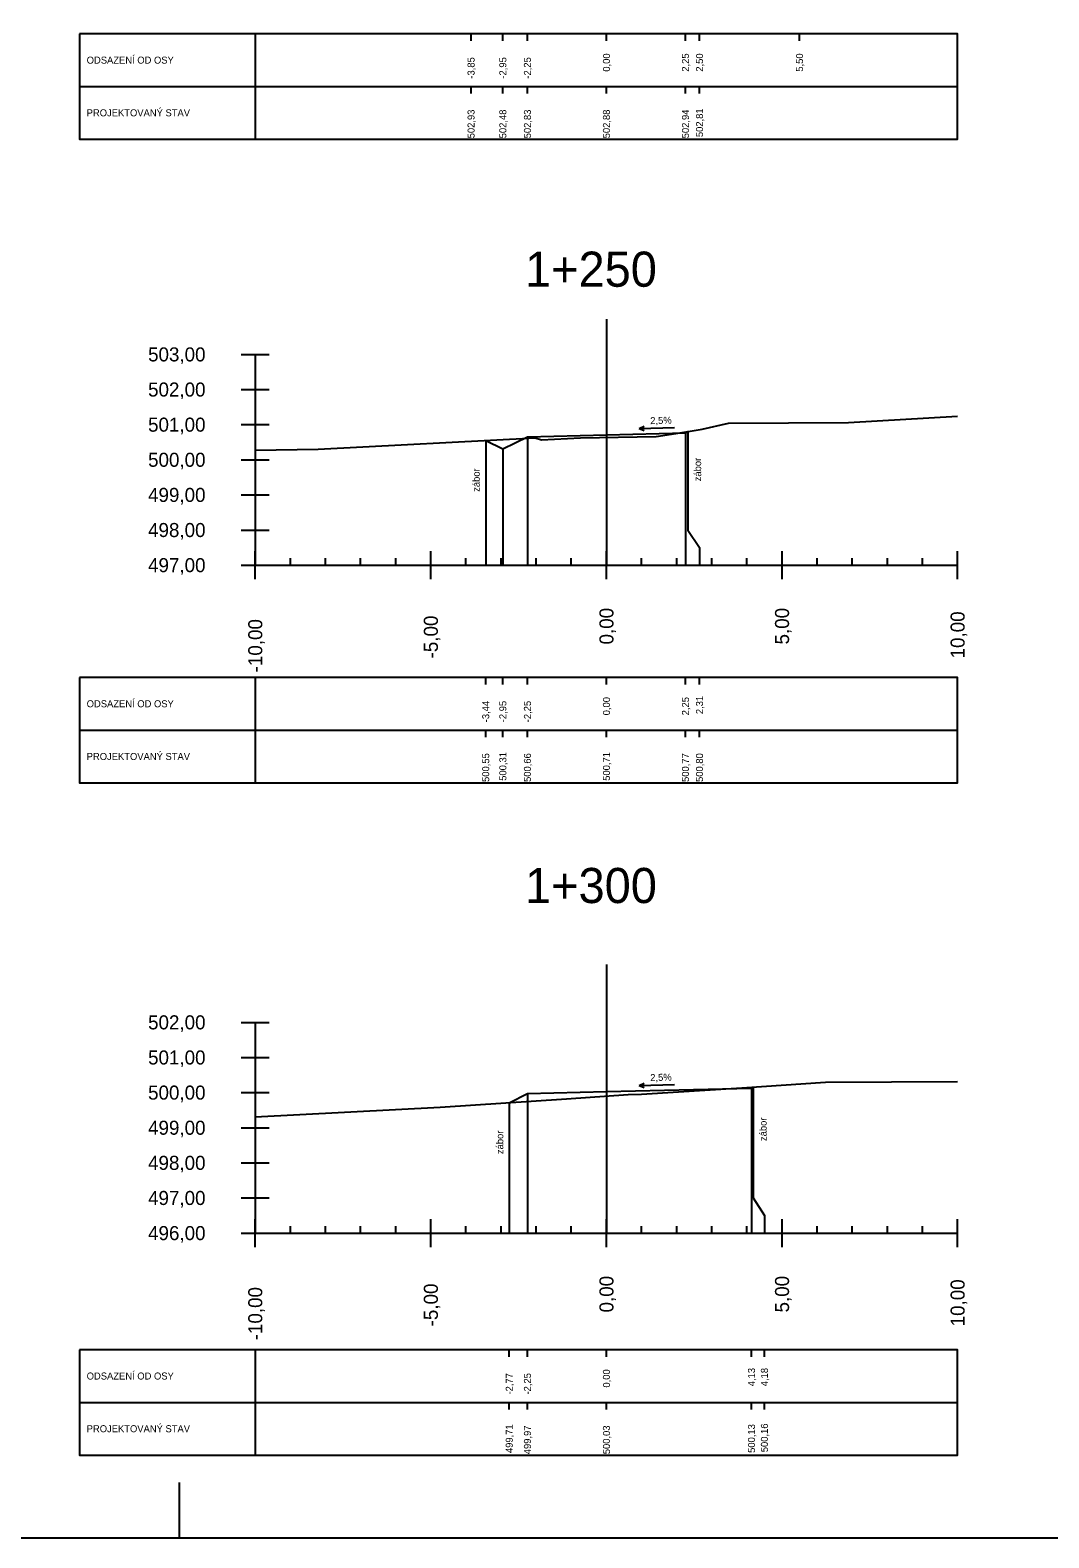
# Model space of a CAD drawing. Extents: x -631407 to -631215, y -1089700 to -1088598.
# Drawn here: x -631345.64 to -631316.63, y -1088943.43 to -1088900.51 of the extents above; entities that cross this region are included whole.
import ezdxf

# ---------------------------------------------------------------- set-up
doc = ezdxf.new("R2010")
doc.units = 0
for name, color, linetype in [('08_LEGENDA_HV', 7, 'Continuous'), ('59', 7, 'Continuous'), ('DTM-Breaklines', 7, 'Continuous'), ('NIVELETA_VYSKY', 7, 'Continuous'), ('REZ_BODY', 7, 'Continuous'), ('REZ_ODSTUPY', 7, 'Continuous'), ('REZ_POPIS', 7, 'Continuous'), ('REZ_RAMY', 7, 'Continuous'), ('REZ_STANICENI', 7, 'Continuous'), ('REZ_SVISLE', 7, 'Continuous'), ('REZ_TENKA', 7, 'Continuous'), ('REZ_TLUSTA', 7, 'Continuous'), ('TABULKA_POPIS', 7, 'Continuous'), ('TEREN', 7, 'Continuous'), ('zábor', 7, 'Continuous')]:
    doc.layers.add(name, color=color, linetype=linetype)

msp = doc.modelspace()

# ---------------------------------------------------------------- linework, layer by layer
at = {"layer": '08_LEGENDA_HV'}
msp.add_lwpolyline([(-631215.384, -1088943.435), (-631215.384, -1088765.235), (-631407.014, -1088765.235), (-631407.014, -1088943.435)], close=True, dxfattribs=at)
at = {"layer": '59'}
for p, q in [((-631339.63, -1088909.743), (-631338.83, -1088909.743)), ((-631339.23, -1088909.743), (-631339.23, -1088915.743)), ((-631339.63, -1088910.743), (-631338.83, -1088910.743)), ((-631339.63, -1088911.743), (-631338.83, -1088911.743)), ((-631339.63, -1088912.743), (-631338.83, -1088912.743)), ((-631339.63, -1088913.743), (-631338.83, -1088913.743)), ((-631339.63, -1088914.743), (-631338.83, -1088914.743)), ((-631339.63, -1088915.743), (-631338.83, -1088915.743)), ((-631339.63, -1088928.759), (-631338.83, -1088928.759)), ((-631339.23, -1088928.759), (-631339.23, -1088934.759)), ((-631339.63, -1088929.759), (-631338.83, -1088929.759)), ((-631339.63, -1088930.759), (-631338.83, -1088930.759)), ((-631339.63, -1088931.759), (-631338.83, -1088931.759)), ((-631339.63, -1088932.759), (-631338.83, -1088932.759)), ((-631339.63, -1088933.759), (-631338.83, -1088933.759)), ((-631339.63, -1088934.759), (-631338.83, -1088934.759))]:
    msp.add_line(p, q, dxfattribs=at)
at = {"layer": 'DTM-Breaklines'}
msp.add_line((-631341.384, -1088943.435), (-631341.384, -1088941.855), dxfattribs=at)
at = {"layer": 'REZ_RAMY'}
for p, q in [((-631344.23, -1088900.615), (-631344.23, -1088903.615)), ((-631339.23, -1088900.615), (-631339.23, -1088903.615)), ((-631333.085, -1088900.815), (-631333.085, -1088900.615)), ((-631332.18, -1088900.815), (-631332.18, -1088900.615)), ((-631331.48, -1088900.815), (-631331.48, -1088900.615)), ((-631329.23, -1088900.815), (-631329.23, -1088900.615)), ((-631326.98, -1088900.815), (-631326.98, -1088900.615)), ((-631326.58, -1088900.815), (-631326.58, -1088900.615)), ((-631323.732, -1088900.815), (-631323.732, -1088900.615)), ((-631344.23, -1088902.115), (-631319.23, -1088902.115)), ((-631333.085, -1088902.315), (-631333.085, -1088902.115)), ((-631332.18, -1088902.315), (-631332.18, -1088902.115)), ((-631331.48, -1088902.315), (-631331.48, -1088902.115)), ((-631329.23, -1088902.315), (-631329.23, -1088902.115)), ((-631326.98, -1088902.315), (-631326.98, -1088902.115)), ((-631326.58, -1088902.315), (-631326.58, -1088902.115)), ((-631344.23, -1088918.939), (-631344.23, -1088921.939)), ((-631339.23, -1088918.939), (-631339.23, -1088921.939)), ((-631332.668, -1088919.139), (-631332.668, -1088918.939)), ((-631332.18, -1088919.139), (-631332.18, -1088918.939)), ((-631331.48, -1088919.139), (-631331.48, -1088918.939)), ((-631329.23, -1088919.139), (-631329.23, -1088918.939)), ((-631326.98, -1088919.139), (-631326.98, -1088918.939)), ((-631326.58, -1088919.139), (-631326.58, -1088918.939)), ((-631344.23, -1088920.439), (-631319.23, -1088920.439)), ((-631332.668, -1088920.639), (-631332.668, -1088920.439)), ((-631332.18, -1088920.639), (-631332.18, -1088920.439)), ((-631331.48, -1088920.639), (-631331.48, -1088920.439)), ((-631329.23, -1088920.639), (-631329.23, -1088920.439)), ((-631326.98, -1088920.639), (-631326.98, -1088920.439)), ((-631326.58, -1088920.639), (-631326.58, -1088920.439)), ((-631339.23, -1088938.078), (-631339.23, -1088941.078)), ((-631331.997, -1088938.278), (-631331.997, -1088938.078)), ((-631331.48, -1088938.278), (-631331.48, -1088938.078)), ((-631329.23, -1088938.278), (-631329.23, -1088938.078)), ((-631325.1, -1088938.278), (-631325.1, -1088938.078)), ((-631324.732, -1088938.278), (-631324.732, -1088938.078)), ((-631344.23, -1088939.578), (-631319.23, -1088939.578)), ((-631331.997, -1088939.778), (-631331.997, -1088939.578)), ((-631331.48, -1088939.778), (-631331.48, -1088939.578)), ((-631329.23, -1088939.778), (-631329.23, -1088939.578)), ((-631325.1, -1088939.778), (-631325.1, -1088939.578)), ((-631324.732, -1088939.778), (-631324.732, -1088939.578))]:
    msp.add_line(p, q, dxfattribs=at)
for points in [[(-631344.23, -1088900.615), (-631344.23, -1088903.615), (-631319.23, -1088903.615), (-631319.23, -1088900.615)], [(-631344.23, -1088918.939), (-631344.23, -1088921.939), (-631319.23, -1088921.939), (-631319.23, -1088918.939)], [(-631344.23, -1088938.078), (-631344.23, -1088941.078), (-631319.23, -1088941.078), (-631319.23, -1088938.078)]]:
    msp.add_lwpolyline(points, close=True, dxfattribs=at)
at = {"layer": 'REZ_SVISLE'}
for points in [[(-631329.23, -1088912.03), (-631329.23, -1088914.743), (-631329.23, -1088915.243), (-631329.23, -1088915.743)], [(-631326.98, -1088911.974), (-631326.98, -1088914.743), (-631326.98, -1088915.243), (-631326.98, -1088915.743)], [(-631326.916, -1088911.942), (-631326.916, -1088914.743), (-631326.58, -1088915.243), (-631326.58, -1088915.743)], [(-631332.668, -1088912.192), (-631332.668, -1088914.743), (-631332.668, -1088915.243), (-631332.668, -1088915.743)], [(-631332.18, -1088912.436), (-631332.18, -1088914.743), (-631332.18, -1088915.243), (-631332.18, -1088915.743)], [(-631331.48, -1088912.086), (-631331.48, -1088914.743), (-631331.48, -1088915.243), (-631331.48, -1088915.743)], [(-631331.48, -1088930.788), (-631331.48, -1088933.759), (-631331.48, -1088934.259), (-631331.48, -1088934.759)], [(-631329.23, -1088930.732), (-631329.23, -1088933.759), (-631329.23, -1088934.259), (-631329.23, -1088934.759)], [(-631325.1, -1088930.629), (-631325.1, -1088933.759), (-631325.1, -1088934.259), (-631325.1, -1088934.759)], [(-631325.052, -1088930.605), (-631325.052, -1088933.759), (-631324.732, -1088934.259), (-631324.732, -1088934.759)], [(-631331.997, -1088931.047), (-631331.997, -1088933.759), (-631331.997, -1088934.259), (-631331.997, -1088934.759)]]:
    msp.add_lwpolyline(points, dxfattribs=at)
at = {"layer": 'REZ_TENKA'}
for p, q in [((-631338.23, -1088915.743), (-631338.23, -1088915.543)), ((-631337.23, -1088915.743), (-631337.23, -1088915.543)), ((-631336.23, -1088915.743), (-631336.23, -1088915.543)), ((-631335.23, -1088915.743), (-631335.23, -1088915.543)), ((-631333.23, -1088915.743), (-631333.23, -1088915.543)), ((-631332.23, -1088915.743), (-631332.23, -1088915.543)), ((-631331.23, -1088915.743), (-631331.23, -1088915.543)), ((-631330.23, -1088915.743), (-631330.23, -1088915.543)), ((-631328.23, -1088915.743), (-631328.23, -1088915.543)), ((-631327.23, -1088915.743), (-631327.23, -1088915.543)), ((-631326.23, -1088915.743), (-631326.23, -1088915.543)), ((-631325.23, -1088915.743), (-631325.23, -1088915.543)), ((-631323.23, -1088915.743), (-631323.23, -1088915.543)), ((-631322.23, -1088915.743), (-631322.23, -1088915.543)), ((-631321.23, -1088915.743), (-631321.23, -1088915.543)), ((-631320.23, -1088915.743), (-631320.23, -1088915.543)), ((-631338.23, -1088934.759), (-631338.23, -1088934.559)), ((-631337.23, -1088934.759), (-631337.23, -1088934.559)), ((-631336.23, -1088934.759), (-631336.23, -1088934.559)), ((-631335.23, -1088934.759), (-631335.23, -1088934.559)), ((-631333.23, -1088934.759), (-631333.23, -1088934.559)), ((-631332.23, -1088934.759), (-631332.23, -1088934.559)), ((-631331.23, -1088934.759), (-631331.23, -1088934.559)), ((-631330.23, -1088934.759), (-631330.23, -1088934.559)), ((-631328.23, -1088934.759), (-631328.23, -1088934.559)), ((-631327.23, -1088934.759), (-631327.23, -1088934.559)), ((-631326.23, -1088934.759), (-631326.23, -1088934.559)), ((-631325.23, -1088934.759), (-631325.23, -1088934.559)), ((-631323.23, -1088934.759), (-631323.23, -1088934.559)), ((-631322.23, -1088934.759), (-631322.23, -1088934.559)), ((-631321.23, -1088934.759), (-631321.23, -1088934.559)), ((-631320.23, -1088934.759), (-631320.23, -1088934.559))]:
    msp.add_line(p, q, dxfattribs=at)
at = {"layer": 'REZ_TLUSTA'}
for p, q in [((-631329.23, -1088908.743), (-631329.23, -1088915.743)), ((-631339.23, -1088916.143), (-631339.23, -1088915.343)), ((-631334.23, -1088916.143), (-631334.23, -1088915.343)), ((-631329.23, -1088916.143), (-631329.23, -1088915.343)), ((-631324.23, -1088916.143), (-631324.23, -1088915.343)), ((-631319.23, -1088916.143), (-631319.23, -1088915.343)), ((-631339.23, -1088915.743), (-631319.23, -1088915.743)), ((-631329.23, -1088927.111), (-631329.23, -1088934.759)), ((-631339.23, -1088935.159), (-631339.23, -1088934.359)), ((-631334.23, -1088935.159), (-631334.23, -1088934.359)), ((-631329.23, -1088935.159), (-631329.23, -1088934.359)), ((-631324.23, -1088935.159), (-631324.23, -1088934.359)), ((-631319.23, -1088935.159), (-631319.23, -1088934.359)), ((-631339.23, -1088934.759), (-631319.23, -1088934.759))]:
    msp.add_line(p, q, dxfattribs=at)
at = {"layer": 'TEREN'}
for points in [[(-631339.23, -1088912.47), (-631337.441, -1088912.437), (-631331.26, -1088912.12), (-631331.081, -1088912.179), (-631329.968, -1088912.119), (-631327.811, -1088912.078), (-631327.251, -1088911.997), (-631326.507, -1088911.875), (-631325.752, -1088911.702), (-631322.34, -1088911.683), (-631319.23, -1088911.497)], [(-631332.668, -1088912.192), (-631332.18, -1088912.436), (-631331.48, -1088912.086), (-631329.23, -1088912.03), (-631326.98, -1088911.974), (-631326.916, -1088911.942)], [(-631339.23, -1088931.45), (-631333.967, -1088931.174), (-631330.363, -1088930.941), (-631328.613, -1088930.815), (-631328.228, -1088930.808), (-631325.377, -1088930.627), (-631322.992, -1088930.463), (-631319.23, -1088930.441)], [(-631331.997, -1088931.047), (-631331.48, -1088930.788), (-631329.23, -1088930.732), (-631325.1, -1088930.629), (-631325.052, -1088930.605)]]:
    msp.add_lwpolyline(points, dxfattribs=at)
at = {"layer": 'zábor'}
for p, q in [((-631328.297, -1088911.851), (-631328.16, -1088911.786)), ((-631328.297, -1088911.851), (-631327.289, -1088911.825)), ((-631328.297, -1088911.851), (-631328.157, -1088911.908)), ((-631328.297, -1088930.553), (-631328.16, -1088930.488)), ((-631328.297, -1088930.553), (-631327.289, -1088930.527)), ((-631328.297, -1088930.553), (-631328.157, -1088930.61))]:
    msp.add_line(p, q, dxfattribs=at)

# ---------------------------------------------------------------- texts
at = {"layer": 'NIVELETA_VYSKY'}
for s, p in [('502,93', (-631332.985, -1088903.591)), ('502,48', (-631332.08, -1088903.591)), ('502,83', (-631331.38, -1088903.591)), ('502,88', (-631329.13, -1088903.591)), ('502,94', (-631326.88, -1088903.591)), ('502,81', (-631326.48, -1088903.557)), ('500,55', (-631332.568, -1088921.915)), ('500,31', (-631332.08, -1088921.882)), ('500,66', (-631331.38, -1088921.915)), ('500,71', (-631329.13, -1088921.882)), ('500,77', (-631326.88, -1088921.915)), ('500,80', (-631326.48, -1088921.915)), ('499,71', (-631331.897, -1088941.021)), ('499,97', (-631331.38, -1088941.054)), ('500,03', (-631329.13, -1088941.054)), ('500,13', (-631325, -1088941.016)), ('500,16', (-631324.632, -1088940.997))]:
    msp.add_text(s, height=0.2, rotation=90, dxfattribs=at).set_placement(p)
at = {"layer": 'REZ_BODY'}
for s, p in [('-3,85', (-631332.985, -1088901.892)), ('-2,95', (-631332.08, -1088901.892)), ('-2,25', (-631331.38, -1088901.892)), ('0,00', (-631329.13, -1088901.694)), ('2,25', (-631326.88, -1088901.694)), ('2,50', (-631326.48, -1088901.694)), ('5,50', (-631323.632, -1088901.694)), ('-3,44', (-631332.568, -1088920.216)), ('-2,95', (-631332.08, -1088920.216)), ('-2,25', (-631331.38, -1088920.216)), ('0,00', (-631329.13, -1088920.018)), ('2,25', (-631326.88, -1088920.018)), ('2,31', (-631326.48, -1088919.985)), ('0,00', (-631329.13, -1088939.157)), ('4,13', (-631325, -1088939.119)), ('4,18', (-631324.632, -1088939.119)), ('-2,77', (-631331.897, -1088939.355)), ('-2,25', (-631331.38, -1088939.355))]:
    msp.add_text(s, height=0.2, rotation=90, dxfattribs=at).set_placement(p)
at = {"layer": 'REZ_ODSTUPY'}
for s, p in [('-5,00', (-631334.03, -1088918.398)), ('0,00', (-631329.03, -1088918.001)), ('5,00', (-631324.03, -1088918.001)), ('10,00', (-631319.03, -1088918.398)), ('-10,00', (-631339.03, -1088918.795)), ('0,00', (-631329.03, -1088937.018)), ('5,00', (-631324.03, -1088937.018)), ('10,00', (-631319.03, -1088937.414)), ('-10,00', (-631339.03, -1088937.811)), ('-5,00', (-631334.03, -1088937.414))]:
    msp.add_text(s, height=0.4, rotation=90, dxfattribs=at).set_placement(p)
at = {"layer": 'REZ_POPIS'}
for s, p in [('503,00', (-631342.282, -1088909.943)), ('502,00', (-631342.282, -1088910.943)), ('501,00', (-631342.282, -1088911.943)), ('500,00', (-631342.282, -1088912.943)), ('499,00', (-631342.282, -1088913.943)), ('498,00', (-631342.282, -1088914.943)), ('497,00', (-631342.282, -1088915.943)), ('502,00', (-631342.282, -1088928.959)), ('501,00', (-631342.282, -1088929.959)), ('500,00', (-631342.282, -1088930.959)), ('499,00', (-631342.282, -1088931.959)), ('498,00', (-631342.282, -1088932.959)), ('497,00', (-631342.282, -1088933.959)), ('496,00', (-631342.282, -1088934.959))]:
    msp.add_text(s, height=0.4, dxfattribs=at).set_placement(p)
at = {"layer": 'REZ_STANICENI'}
for s, p in [('1+250', (-631331.549, -1088907.817)), ('1+300', (-631331.549, -1088925.363))]:
    msp.add_text(s, height=1, dxfattribs=at).set_placement(p)
at = {"layer": 'TABULKA_POPIS'}
for s, p in [('ODSAZENÍ OD OSY', (-631344.03, -1088901.465)), ('PROJEKTOVANÝ STAV', (-631344.03, -1088902.965)), ('ODSAZENÍ OD OSY', (-631344.03, -1088919.789)), ('PROJEKTOVANÝ STAV', (-631344.03, -1088921.289)), ('ODSAZENÍ OD OSY', (-631344.03, -1088938.928)), ('PROJEKTOVANÝ STAV', (-631344.03, -1088940.428))]:
    msp.add_text(s, height=0.2, dxfattribs=at).set_placement(p)
at = {"layer": 'zábor'}
for s, rotation, p in [('2,5%', 1.4321, (-631327.98, -1088911.73)), ('zábor', 90, (-631326.533, -1088913.356)), ('zábor', 90, (-631332.838, -1088913.656)), ('2,5%', 1.4321, (-631327.98, -1088930.432)), ('zábor', 90, (-631324.669, -1088932.138)), ('zábor', 90, (-631332.167, -1088932.51))]:
    msp.add_text(s, height=0.2, rotation=rotation, dxfattribs=at).set_placement(p)

doc.saveas('drawing.dxf')
